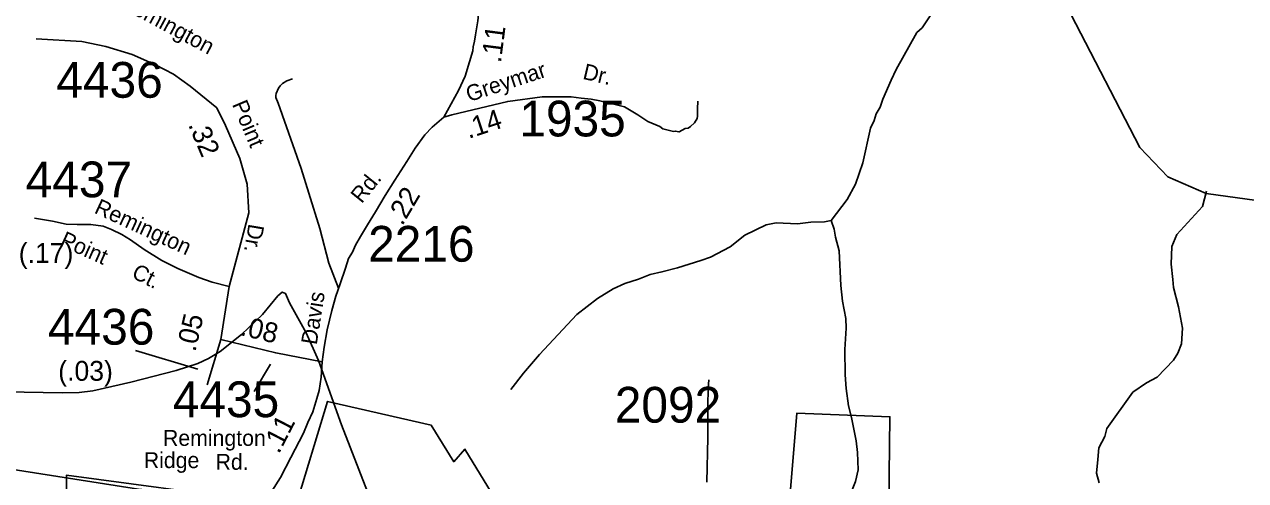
# Model space of a CAD drawing. Extents: x 1551653 to 1702041, y 811336 to 920032.
# Drawn here: x 1644240 to 1649280, y 888276 to 890159 of the extents above; entities that cross this region are included whole.
import ezdxf

# ---------------------------------------------------------------- set-up
doc = ezdxf.new("R2010")
doc.units = 0
for name, color, linetype in [('Old_Level_11', 7, 'Continuous'), ('Old_Level_17', 7, 'Continuous'), ('Old_Level_29', 7, 'Continuous'), ('Old_Level_32', 7, 'Continuous'), ('Old_Level_35', 7, 'Continuous'), ('Old_Level_48', 7, 'Continuous'), ('Old_Level_49', 7, 'Continuous'), ('Old_Level_59', 7, 'Continuous'), ('Old_Level_62', 7, 'Continuous'), ('Old_Level_8', 7, 'Continuous')]:
    doc.layers.add(name, color=color, linetype=linetype)

msp = doc.modelspace()

# ---------------------------------------------------------------- linework, layer by layer
at = {"layer": 'Old_Level_11'}
for p, q in [((1644698.741, 888812.727), (1644956.072, 888735.128)), ((1645188.728, 888643.419), (1645255.705, 888756.291))]:
    msp.add_line(p, q, dxfattribs=at)
at = {"layer": 'Old_Level_29'}
msp.add_lwpolyline([(1645225.383, 888175.677), (1645152.143, 888192.935), (1645056.232, 888204.29), (1644710.784, 888240.057), (1644043.623, 888345.423)], dxfattribs=at)
at = {"layer": 'Old_Level_32'}
for p, q in [((1645050.533, 888857.598), (1645084.999, 889077.049)), ((1644993.644, 888671.302), (1645050.533, 888857.598))]:
    msp.add_line(p, q, dxfattribs=at)
for points in [[(1645971.628, 889776.612), (1646030.915, 889885.739), (1646059.673, 889945.505), (1646077.371, 890005.271), (1646090.155, 890049.579), (1646092.506, 890066.047), (1646097.208, 890089.572), (1646101.91, 890115.45), (1646111.315, 890174.264), (1646120.719, 890268.366), (1646127.773, 890309.066)], [(1645084.999, 889077.049), (1645165.637, 889380.964), (1645159.695, 889499.873), (1645128.81, 889605.364), (1645070.414, 889742.454), (1645034.478, 889814.37), (1644924.424, 889904.266), (1644854.798, 889953.708), (1644780.68, 889991.914), (1644684.102, 890034.614), (1644576.295, 890068.325), (1644477.471, 890088.551), (1644288.807, 890099.788)], [(1645971.628, 889776.612), (1646003.838, 889785.57), (1646234.897, 889841.105), (1646376.508, 889860.357), (1646496.638, 889860.357), (1646537.8, 889854.807), (1646579.722, 889849.951), (1646614.456, 889844.171), (1646672.21, 889830.298)], [(1645468.462, 888766.258), (1645477.635, 888825.92), (1645488.901, 888897.731), (1645509.282, 888977.52), (1645524.767, 889037.285), (1645542.465, 889088.197), (1645564.587, 889152.39), (1645577.859, 889192.234), (1645593.345, 889218.796), (1645606.618, 889247.572), (1645626.527, 889282.99), (1645655.286, 889331.687), (1645688.468, 889384.813), (1645728.288, 889453.433), (1645768.107, 889515.412), (1645818.225, 889593.234), (1645853.359, 889648.152), (1645891.99, 889703.564), (1645922.96, 889734.554), (1645971.628, 889776.612)], [(1645084.999, 889077.049), (1645014.264, 889094.533), (1644960.36, 889114.759), (1644872.766, 889150.717), (1644807.632, 889184.429), (1644733.515, 889229.376), (1644677.364, 889269.829), (1644641.428, 889292.302), (1644598.754, 889312.53), (1644565.064, 889326.014), (1644513.407, 889332.756), (1644457.257, 889332.756), (1644412.337, 889335.003), (1644356.187, 889346.24), (1644282.069, 889359.724)], [(1645468.462, 888766.258), (1645277.093, 888802.669), (1645050.533, 888857.598)], [(1645225.383, 888175.677), (1645296.187, 888288.361), (1645340.147, 888371.159), (1645391.864, 888472.07), (1645409.965, 888516.056), (1645430.652, 888560.043), (1645446.167, 888614.379), (1645456.51, 888648.016), (1645464.268, 888702.352), (1645468.462, 888766.258)], [(1647056.808, 888269.494), (1647060.348, 888453.325), (1647059.974, 888533.381), (1647060.791, 888583.391), (1647062.297, 888657.403), (1647064.984, 888691.169)]]:
    msp.add_lwpolyline(points, dxfattribs=at)
at = {"layer": 'Old_Level_35'}
for points in [[(1645346.69, 889934.218), (1645322.724, 889926.702), (1645304.479, 889915.064), (1645294.882, 889905.655), (1645288.475, 889895.58), (1645279.62, 889873.546), (1645277.858, 889865.576), (1645277.294, 889857.584), (1645286.808, 889833.378), (1645381.779, 889563.691), (1645413.75, 889462.985), (1645458.99, 889316.181), (1645496.313, 889173.54), (1645536.005, 889069.614)], [(1646672.21, 889830.298), (1646716.103, 889818.738), (1646771.548, 889786.368), (1646813.131, 889758.622), (1646862.912, 889738.194), (1646874.923, 889728.545), (1646919.399, 889717.003), (1646925.866, 889718.693), (1646942.201, 889714.959), (1646966.634, 889729.363), (1646978.869, 889730.714), (1646989.613, 889737.499), (1647005.145, 889753.395), (1647016.113, 889771.18), (1647017.691, 889779.953), (1647018.301, 889809.96), (1647018.951, 889841.964)]]:
    msp.add_lwpolyline(points, dxfattribs=at)
at = {"layer": 'Old_Level_48'}
for points in [[(1645357.185, 888161.882), (1645490.448, 888602.676), (1645919.209, 888504.077), (1646011.914, 888353.28), (1646058.266, 888405.478), (1646168.353, 888225.681)], [(1647371.126, 887876.112), (1647428.436, 888554.559), (1647812.168, 888539.593), (1647784.198, 886151.846)], [(1644414.202, 887915.385), (1644414.202, 888298.18), (1645193.502, 888193.782)]]:
    msp.add_lwpolyline(points, dxfattribs=at)
at = {"layer": 'Old_Level_49'}
for points in [[(1645357.185, 888161.882), (1645490.448, 888602.676), (1645919.209, 888504.077), (1646011.914, 888353.28), (1646058.266, 888405.478), (1646168.353, 888225.681)], [(1647371.126, 887876.112), (1647428.436, 888554.559), (1647812.168, 888539.593), (1647784.198, 886151.846)], [(1644414.202, 887915.385), (1644414.202, 888298.18), (1645193.502, 888193.782)]]:
    msp.add_lwpolyline(points, dxfattribs=at)
at = {"layer": 'Old_Level_59'}
msp.add_lwpolyline([(1651778.193, 886170.616), (1651546.177, 886247.51), (1651190.206, 886487.831), (1651032.214, 886546.784), (1650741.142, 886575.799), (1650608.166, 886634.239), (1650485.135, 886771.316), (1650412.136, 886930.436), (1650407.112, 887239.142), (1650513.124, 887752.285), (1650508.203, 888011.778), (1650493.132, 888113.792), (1650451.198, 888154.085), (1650339.137, 888504.314), (1650210.16, 888874.535), (1650136.136, 888984.443), (1649898.173, 889235.427), (1649682.151, 889331.801), (1649366.165, 889426.843), (1649117.13, 889461.497), (1648959.137, 889530.292), (1648844.103, 889650.862), (1648559.08, 890201.53)], dxfattribs=at)
at = {"layer": 'Old_Level_62'}
for points in [[(1648489.363, 890485.937), (1648391.553, 890437.442), (1648359.462, 890430.06), (1648311.172, 890412.836), (1648271.085, 890401.558), (1648222.897, 890390.383), (1648190.807, 890382.898), (1648158.511, 890369.467), (1648077.721, 890312.873), (1648020.819, 890257.816), (1647944.949, 890145.14), (1647922.701, 890125.455), (1647838.22, 889972.897), (1647817.509, 889929.323), (1647782.241, 889849.865), (1647771.783, 889818.082), (1647755.276, 889790.298), (1647746.869, 889762.513), (1647732.31, 889730.73), (1647700.015, 889587.296), (1647670.59, 889499.841), (1647635.628, 889436.378), (1647570.012, 889349.641)], [(1649118.257, 889471.032), (1649102.571, 889407.465), (1648996.764, 889291.201), (1648975.951, 889241.578), (1648972.773, 889169.708), (1648979.745, 889105.526), (1648983.231, 889073.538), (1649003.941, 888993.158), (1649020.448, 888904.883), (1649015.424, 888840.907), (1649000.763, 888801.229), (1648982.41, 888773.547), (1648915.256, 888702.701), (1648870.862, 888679.428), (1648814.268, 888640.366), (1648707.846, 888490.165), (1648699.336, 888458.382), (1648674.627, 888410.81), (1648669.808, 888362.828), (1648664.887, 888306.951), (1648676.268, 888266.761)], [(1647570.012, 889349.641), (1647542.125, 889344.002), (1647486.145, 889342.977), (1647430.064, 889335.902), (1647342.096, 889339.388), (1647302.009, 889332.109), (1647213.426, 889289.56), (1647152.628, 889240.656), (1647071.94, 889198.005), (1647031.75, 889184.676), (1646935.273, 889154.329), (1646870.989, 889137.412), (1646822.904, 889126.237), (1646774.615, 889107.064), (1646718.328, 889090.045), (1646669.935, 889066.874), (1646605.344, 889028.017), (1646520.35, 888961.375), (1646365.638, 888796.103), (1646300.432, 888719.208), (1646247.426, 888652.054)], [(1647570.012, 889349.641), (1647581.597, 889313.347), (1647587.133, 889281.256), (1647602.205, 889224.969), (1647609.894, 889080.817), (1647616.763, 889016.739), (1647629.682, 888944.56), (1647631.015, 888904.473), (1647625.581, 888816.608), (1647627.836, 888712.544), (1647630.912, 888656.565), (1647641.78, 888584.386), (1647652.955, 888536.199), (1647673.46, 888439.825), (1647678.689, 888391.74), (1647681.457, 888319.664), (1647670.692, 888271.887), (1647641.575, 888200.426), (1647610.612, 888144.96), (1647583.955, 888101.386), (1647569.294, 888057.608), (1647557.914, 888015.162)], [(1644001.08, 888645.389), (1644395.088, 888637.495), (1644466.036, 888639.545), (1644522.117, 888646.21), (1644679.085, 888682.401), (1644866.092, 888730.178), (1644956.11, 888758.886), (1645000.094, 888779.493), (1645048.076, 888808.098), (1645136.043, 888878.534), (1645222.063, 888961.067), (1645286.039, 889038.064), (1645304.084, 889053.853), (1645318.13, 889048.009), (1645334.124, 889009.972), (1645403.124, 888885.505), (1645453.054, 888771.701), (1645548.096, 888506.364), (1645790.057, 887884.749)]]:
    msp.add_lwpolyline(points, dxfattribs=at)

# ---------------------------------------------------------------- texts
at = {"layer": 'Old_Level_11'}
for s, rotation, p in [('Remington', 331.669128, (1644627.342, 890234.115)), ('Dr.', 346.773631, (1646540.947, 889934.846)), ('Greymar', 18.170922, (1646074.87, 889838.081)), ('Point', 292.947078, (1645095.837, 889829.391)), ('Rd.', 51.090075, (1645631.942, 889416.522)), ('Remington', 335.277139, (1644524.198, 889382.164)), ('Point', 335.823739, (1644382.677, 889247.392)), ('Dr.', 260.412706, (1645165.37, 889338.51)), ('Ct.', 333.077469, (1644678.334, 889116.077)), ('Davis', 81.083569, (1645446.205, 888833.878)), ('Remington', 0.000486, (1644811.833, 888419.073)), ('Ridge', 359.986581, (1644732.571, 888327.296)), ('Rd.', 359.835131, (1645028.767, 888320.467))]:
    msp.add_text(s, height=65.6167, rotation=rotation, dxfattribs=at).set_placement(p)
at = {"layer": 'Old_Level_17'}
for s, rotation, p in [('.11', 82.636875, (1646206.411, 889998.365)), ('.14', 18.170922, (1646073.009, 889686.299)), ('.32', 292.867086, (1644914.595, 889745.212)), ('.22', 59.435406, (1645799.182, 889324.412)), ('(.17)', 0.096342, (1644216.497, 889174.206)), ('.05', 76.888619, (1644945.25, 888804.728)), ('.08', 346.371858, (1645127.19, 888877.117)), ('.11', 62.864814, (1645290.18, 888382.812))]:
    msp.add_text(s, height=82.0208, rotation=rotation, dxfattribs=at).set_placement(p)
msp.add_text('(.03)', height=82.0208, dxfattribs=at).set_placement((1644379.473, 888687.788))
at = {"layer": 'Old_Level_8'}
for s, p in [('4436', (1644371.593, 889856.365)), ('1935', (1646282.572, 889696.636)), ('4437', (1644245.19, 889445.364)), ('2216', (1645658.578, 889179.493)), ('4436', (1644337.154, 888837.013)), ('4435', (1644852.481, 888537.55)), ('2092', (1646676.574, 888514.975))]:
    msp.add_text(s, height=147.6375, dxfattribs=at).set_placement(p)

doc.saveas('drawing.dxf')
